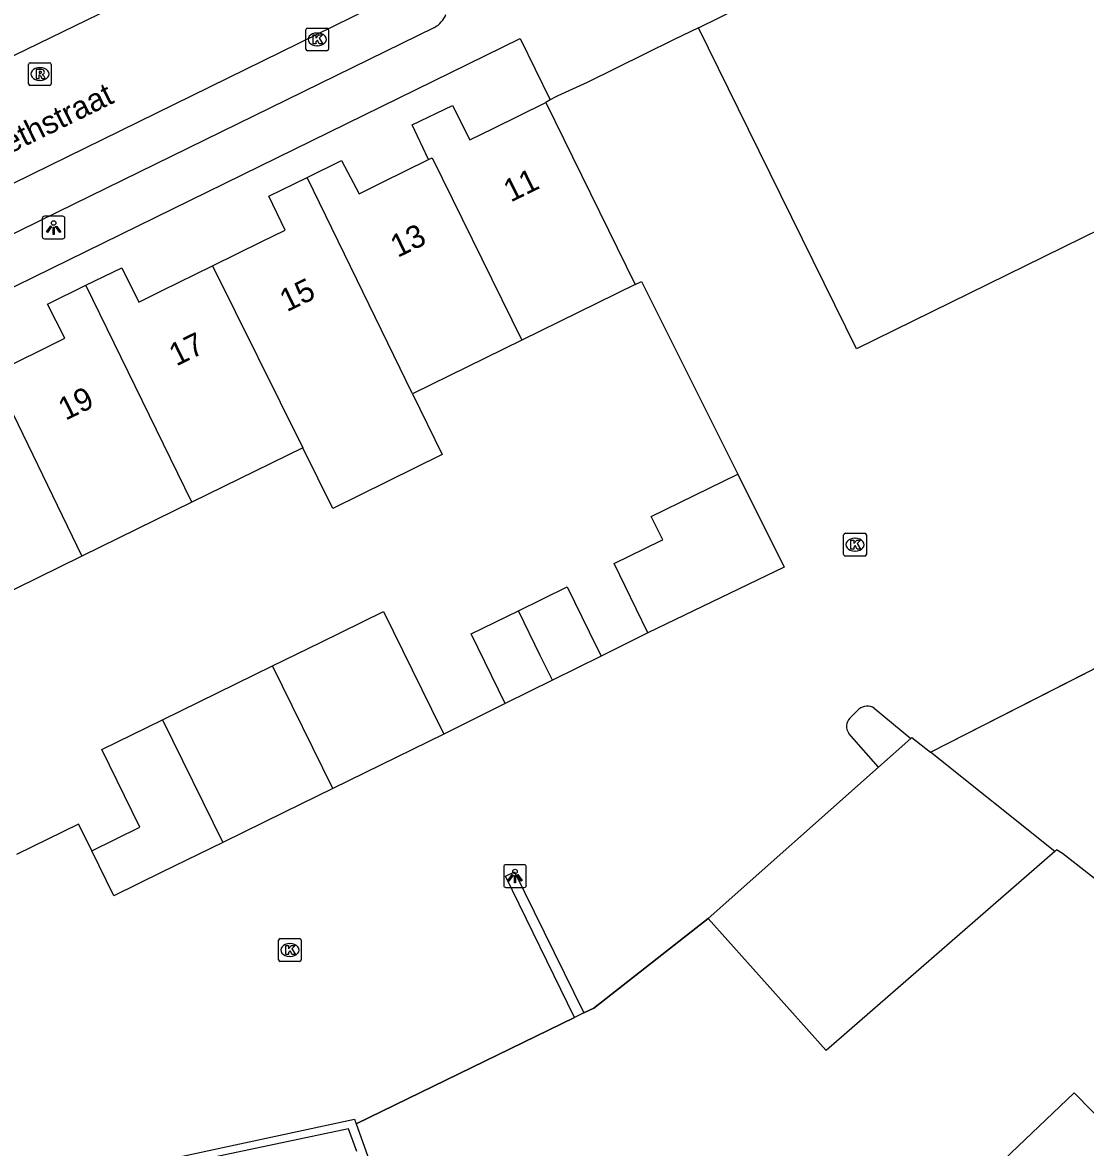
# Model space of a CAD drawing. Extents: x 162172 to 163187, y 382874 to 383684.
# Drawn here: x 163036.37 to 163083.21, y 383497.07 to 383546.63 of the extents above; entities that cross this region are included whole.
import ezdxf

# ---------------------------------------------------------------- set-up
doc = ezdxf.new("R2010")
doc.units = 0
for name, color, linetype in [('IMGEO_Groenvoorziening', 7, 'Continuous'), ('IMGEO_Hek', 7, 'Continuous'), ('IMGEO_Kolk', 7, 'Continuous'), ('IMGEO_Lichtpunt', 7, 'Continuous'), ('IMGEO_Muur', 7, 'Continuous'), ('IMGEO_Openbare_ruimte_label', 7, 'Continuous'), ('IMGEO_Pand', 7, 'Continuous'), ('IMGEO_Pand_nummerreeks', 7, 'Continuous'), ('IMGEO_Parkeervlak_open', 7, 'Continuous'), ('IMGEO_Rijbaan_lokaal_open', 7, 'Continuous'), ('IMGEO_Rioolput', 7, 'Continuous'), ('IMGEO_Voetpad_open', 7, 'Continuous')]:
    doc.layers.add(name, color=color, linetype=linetype)

msp = doc.modelspace()

# ---------------------------------------------------------------- linework, layer by layer
at = {"layer": 'IMGEO_Groenvoorziening'}
msp.add_lwpolyline([(163098.289, 383495.848), (163094.537, 383500), (163093.019, 383501.564), (163082.193, 383510.022), (163081.93, 383510.188), (163081.856, 383510.103)], dxfattribs=at)
at = {"layer": 'IMGEO_Hek'}
for points in [[(163105.825, 383501.05), (163105.614, 383501.282), (163101.96, 383505.303), (163095.933, 383511.937), (163088.441, 383520.615), (163076.368, 383514.475)], [(163051.077, 383498.115), (163053.086, 383492.484), (163058.257, 383487.022), (163063.062, 383481.768)]]:
    msp.add_lwpolyline(points, dxfattribs=at)
at = {"layer": 'IMGEO_Kolk'}
for p, q in [((163048.857, 383545.459), (163048.857, 383546.311)), ((163048.932, 383546.385), (163049.784, 383546.385)), ((163049.858, 383546.311), (163049.858, 383545.459)), ((163049.345, 383546.165), (163049.37, 383546.165)), ((163049.784, 383545.385), (163048.932, 383545.385)), ((163049.368, 383545.605), (163049.343, 383545.605)), ((163072.552, 383523.199), (163072.552, 383524.051)), ((163072.627, 383524.125), (163073.479, 383524.125)), ((163073.553, 383524.051), (163073.553, 383523.199)), ((163073.04, 383523.905), (163073.065, 383523.905)), ((163073.479, 383523.125), (163072.627, 383523.125)), ((163073.063, 383523.345), (163073.038, 383523.345)), ((163047.653, 383505.342), (163047.653, 383506.194)), ((163047.728, 383506.268), (163048.58, 383506.268)), ((163048.654, 383506.194), (163048.654, 383505.342)), ((163048.141, 383506.048), (163048.166, 383506.048)), ((163048.58, 383505.268), (163047.728, 383505.268)), ((163048.164, 383505.488), (163048.139, 383505.488))]:
    msp.add_line(p, q, dxfattribs=at)
for points in [[(163048.857, 383545.459), (163048.857, 383546.311)], [(163048.932, 383546.385), (163049.784, 383546.385)], [(163049.858, 383546.311), (163049.858, 383545.459)], [(163049.178, 383546.085), (163049.301, 383546.085), (163049.301, 383545.934), (163049.431, 383546.085), (163049.595, 383546.085), (163049.449, 383545.934), (163049.602, 383545.685), (163049.45, 383545.685), (163049.365, 383545.849), (163049.301, 383545.782), (163049.301, 383545.685), (163049.178, 383545.685), (163049.178, 383546.085)], [(163049.784, 383545.385), (163048.932, 383545.385)], [(163072.552, 383523.199), (163072.552, 383524.051)], [(163072.627, 383524.125), (163073.479, 383524.125)], [(163073.553, 383524.051), (163073.553, 383523.199)], [(163072.873, 383523.825), (163072.996, 383523.825), (163072.996, 383523.674), (163073.126, 383523.825), (163073.29, 383523.825), (163073.144, 383523.674), (163073.297, 383523.425), (163073.145, 383523.425), (163073.06, 383523.589), (163072.996, 383523.522), (163072.996, 383523.425), (163072.873, 383523.425), (163072.873, 383523.825)], [(163073.479, 383523.125), (163072.627, 383523.125)], [(163047.653, 383505.342), (163047.653, 383506.194)], [(163047.728, 383506.268), (163048.58, 383506.268)], [(163048.654, 383506.194), (163048.654, 383505.342)], [(163047.974, 383505.968), (163048.097, 383505.968), (163048.097, 383505.817), (163048.227, 383505.968), (163048.391, 383505.968), (163048.245, 383505.817), (163048.398, 383505.568), (163048.246, 383505.568), (163048.161, 383505.732), (163048.097, 383505.665), (163048.097, 383505.568), (163047.974, 383505.568), (163047.974, 383505.968)], [(163048.58, 383505.268), (163047.728, 383505.268)]]:
    msp.add_lwpolyline(points, dxfattribs=at)
for centre, start, end in [((163048.934, 383546.309), 91.552, 178.448), ((163048.934, 383546.309), 91.552, 178.448), ((163049.782, 383546.309), 1.552, 88.448), ((163049.782, 383546.309), 1.552, 88.448), ((163048.934, 383545.461), 181.552, 268.448), ((163048.934, 383545.461), 181.552, 268.448), ((163049.782, 383545.461), 271.552, 358.448), ((163049.782, 383545.461), 271.552, 358.448), ((163072.629, 383524.049), 91.552, 178.448), ((163072.629, 383524.049), 91.552, 178.448), ((163073.477, 383524.049), 1.552, 88.448), ((163073.477, 383524.049), 1.552, 88.448), ((163072.629, 383523.201), 181.552, 268.448), ((163072.629, 383523.201), 181.552, 268.448), ((163073.477, 383523.201), 271.552, 358.448), ((163073.477, 383523.201), 271.552, 358.448), ((163047.73, 383506.192), 91.552, 178.448), ((163047.73, 383506.192), 91.552, 178.448), ((163048.578, 383506.192), 1.552, 88.448), ((163048.578, 383506.192), 1.552, 88.448), ((163047.73, 383505.344), 181.552, 268.448), ((163047.73, 383505.344), 181.552, 268.448), ((163048.578, 383505.344), 271.552, 358.448), ((163048.578, 383505.344), 271.552, 358.448)]:
    msp.add_arc(centre, 0.0765, start, end, dxfattribs=at)
for centre, major_axis, ratio, start_param, end_param in [((163049.344, 383545.885), (-0.387, 0.002), 0.722429, 4.712389, 7.853982), ((163049.369, 383545.885), (-0.39, 0.002), 0.717154, 1.570796, 4.712389), ((163073.039, 383523.625), (-0.387, 0.002), 0.722429, 4.712389, 7.853982), ((163073.064, 383523.625), (-0.39, 0.002), 0.717154, 1.570796, 4.712389), ((163048.14, 383505.768), (-0.387, 0.002), 0.722429, 4.712389, 7.853982), ((163048.165, 383505.768), (-0.39, 0.002), 0.717154, 1.570796, 4.712389)]:
    msp.add_ellipse(centre, major_axis=major_axis, ratio=ratio, start_param=start_param, end_param=end_param, dxfattribs=at)
at = {"layer": 'IMGEO_Lichtpunt'}
for p, q in [((163037.243, 383538), (163037.243, 383537.193)), ((163037.243, 383538), (163037.243, 383537.193)), ((163038.145, 383538.095), (163037.337, 383538.095)), ((163038.145, 383538.095), (163037.337, 383538.095)), ((163038.239, 383537.193), (163038.239, 383538)), ((163038.239, 383537.193), (163038.239, 383538)), ((163037.337, 383537.099), (163038.145, 383537.099)), ((163037.337, 383537.099), (163038.145, 383537.099)), ((163057.574, 383509.428), (163057.574, 383508.621)), ((163057.574, 383509.428), (163057.574, 383508.621)), ((163058.476, 383509.523), (163057.668, 383509.523)), ((163058.476, 383509.523), (163057.668, 383509.523)), ((163058.57, 383508.621), (163058.57, 383509.428)), ((163058.57, 383508.621), (163058.57, 383509.428)), ((163057.668, 383508.527), (163058.476, 383508.527)), ((163057.668, 383508.527), (163058.476, 383508.527))]:
    msp.add_line(p, q, dxfattribs=at)
for points in [[(163037.617, 383537.664), (163037.656, 383537.636), (163037.468, 383537.374), (163037.43, 383537.401), (163037.617, 383537.664)], [(163037.719, 383537.616), (163037.766, 383537.616), (163037.766, 383537.294), (163037.719, 383537.294), (163037.719, 383537.616)], [(163037.829, 383537.636), (163037.867, 383537.663), (163038.054, 383537.401), (163038.015, 383537.373), (163037.829, 383537.636)], [(163057.948, 383509.092), (163057.987, 383509.064), (163057.799, 383508.802), (163057.761, 383508.829), (163057.948, 383509.092)], [(163058.05, 383509.044), (163058.097, 383509.044), (163058.097, 383508.722), (163058.05, 383508.722), (163058.05, 383509.044)], [(163058.16, 383509.064), (163058.198, 383509.091), (163058.385, 383508.829), (163058.346, 383508.801), (163058.16, 383509.064)]]:
    msp.add_lwpolyline(points, dxfattribs=at)
for centre in [(163037.742, 383537.798), (163058.073, 383509.226)]:
    msp.add_circle(centre, 0.0994, dxfattribs=at)
for centre, start, end in [((163037.337, 383538), 90, 180), ((163037.337, 383538), 90, 180), ((163038.145, 383538), 0, 90), ((163038.145, 383538), 0, 90), ((163037.337, 383537.193), 180, 270), ((163037.337, 383537.193), 180, 270), ((163038.145, 383537.193), 270, 0), ((163038.145, 383537.193), 270, 360), ((163057.668, 383509.428), 90, 180), ((163057.668, 383509.428), 90, 180), ((163058.476, 383509.428), 0, 90), ((163058.476, 383509.428), 0, 90), ((163057.668, 383508.621), 180, 270), ((163057.668, 383508.621), 180, 270), ((163058.476, 383508.621), 270, 0), ((163058.476, 383508.621), 270, 360)]:
    msp.add_arc(centre, 0.0946, start, end, dxfattribs=at)
at = {"layer": 'IMGEO_Muur'}
for points in [[(163038.846, 383511.312), (163039.421, 383510.139)], [(163066.58, 383507.149), (163061.546, 383503.208), (163061.109, 383502.996), (163060.691, 383502.792), (163051.077, 383498.115)]]:
    msp.add_lwpolyline(points, dxfattribs=at)
at = {"layer": 'IMGEO_Pand'}
for points in [[(163066.151, 383546.4), (163089.502, 383557.888)], [(163092.199, 383546.552), (163090.88, 383545.906), (163092.667, 383542.3), (163092.771, 383542.357), (163092.977, 383541.997), (163073.121, 383532.246), (163068.36, 383541.915), (163066.151, 383546.4)], [(163054.253, 383540.587), (163053.536, 383542.123), (163055.317, 383542.971), (163056.081, 383541.458), (163057.108, 383541.963), (163059.434, 383543.108)], [(163059.434, 383543.108), (163063.364, 383535.083)], [(163048.912, 383539.806), (163050.421, 383540.548), (163051.2, 383539.085), (163052.211, 383539.582), (163054.253, 383540.587)], [(163054.253, 383540.587), (163054.426, 383540.667), (163058.376, 383532.635)], [(163044.742, 383535.91), (163046.92, 383536.981), (163047.943, 383537.484), (163047.23, 383538.978), (163048.912, 383539.806)], [(163053.561, 383530.272), (163048.912, 383539.806)], [(163039.155, 383535.05), (163040.746, 383535.828), (163041.491, 383534.312), (163042.529, 383534.822), (163044.742, 383535.91)], [(163044.742, 383535.91), (163048.722, 383527.897)], [(163035.073, 383531.159), (163037.214, 383532.21), (163038.242, 383532.715), (163037.474, 383534.226), (163039.155, 383535.05)], [(163043.83, 383525.496), (163039.155, 383535.05)], [(163063.364, 383535.083), (163058.376, 383532.635)], [(163058.376, 383532.635), (163053.561, 383530.272)], [(163035.073, 383531.159), (163038.983, 383523.116)], [(163053.561, 383530.272), (163054.869, 383527.59), (163050.049, 383525.225), (163048.722, 383527.897)], [(163048.722, 383527.897), (163043.83, 383525.496)], [(163063.931, 383519.742), (163063.41, 383520.805), (163062.437, 383522.791), (163064.481, 383523.793), (163064.581, 383523.842), (163064.077, 383524.87), (163067.883, 383526.735)], [(163067.883, 383526.735), (163069.926, 383522.641), (163063.931, 383519.742)], [(163043.83, 383525.496), (163038.983, 383523.116)], [(163038.983, 383523.116), (163034.175, 383520.747)], [(163058.222, 383520.713), (163060.363, 383521.762), (163061.341, 383519.791), (163061.864, 383518.717)], [(163047.385, 383518.284), (163049.503, 383519.321), (163052.283, 383520.684), (163054.394, 383516.38), (163054.934, 383515.279)], [(163057.645, 383516.623), (163056.142, 383519.693), (163058.222, 383520.713)], [(163059.721, 383517.653), (163059.187, 383518.735), (163058.222, 383520.713)], [(163061.864, 383518.717), (163059.721, 383517.653)], [(163042.536, 383515.908), (163047.385, 383518.284)], [(163050.048, 383512.883), (163047.385, 383518.284)], [(163059.721, 383517.653), (163057.645, 383516.623)], [(163039.421, 383510.139), (163041.54, 383511.178), (163039.863, 383514.599), (163042.536, 383515.908)], [(163042.536, 383515.908), (163045.198, 383510.509)], [(163054.934, 383515.279), (163050.048, 383512.883)], [(163074.087, 383513.819), (163075.518, 383515.091)], [(163075.518, 383515.091), (163075.558, 383515.126), (163076.372, 383514.477)], [(163081.856, 383510.103), (163076.372, 383514.477)], [(163066.58, 383507.149), (163074.087, 383513.819)], [(163050.048, 383512.883), (163047.92, 383511.839), (163045.198, 383510.509)], [(163045.198, 383510.509), (163042.511, 383509.197), (163040.392, 383508.158), (163039.421, 383510.139)], [(163081.856, 383510.103), (163071.787, 383501.334), (163066.58, 383507.149)], [(163088.396, 383485.79), (163084.887, 383489.352), (163078.686, 383495.647), (163082.705, 383499.471), (163086.733, 383495.382), (163090.851, 383499.439), (163092.952, 383497.306), (163096.46, 383493.744)]]:
    msp.add_lwpolyline(points, dxfattribs=at)
at = {"layer": 'IMGEO_Parkeervlak_open'}
for points in [[(163059.627, 383543.227), (163059.434, 383543.108)], [(163063.364, 383535.083), (163063.648, 383535.222), (163067.883, 383526.735)], [(163076.372, 383514.477), (163088.441, 383520.615)], [(163063.931, 383519.742), (163061.864, 383518.717)], [(163057.645, 383516.623), (163054.934, 383515.279)], [(163039.421, 383510.139), (163038.846, 383511.312), (163036.103, 383509.968)], [(163061.109, 383502.996), (163061.546, 383503.208), (163066.58, 383507.149)], [(163030.645, 383493.943), (163051.005, 383498.317), (163051.077, 383498.115), (163060.691, 383502.792)]]:
    msp.add_lwpolyline(points, dxfattribs=at)
at = {"layer": 'IMGEO_Rijbaan_lokaal_open'}
for points in [[(163007.394, 383525.512), (163036.778, 383539.946), (163056.384, 383549.579)], [(163031.333, 383542.881), (163033.916, 383544.177), (163043.938, 383549.059)], [(163051.099, 383496.896), (163050.738, 383497.888), (163039.873, 383495.593)]]:
    msp.add_lwpolyline(points, dxfattribs=at)
at = {"layer": 'IMGEO_Rioolput'}
for p, q in [((163036.715, 383544.857), (163037.567, 383544.857)), ((163036.64, 383543.931), (163036.64, 383544.783)), ((163037.128, 383544.637), (163037.153, 383544.637)), ((163037.641, 383544.783), (163037.641, 383543.931)), ((163037.567, 383543.857), (163036.715, 383543.857)), ((163037.151, 383544.077), (163037.126, 383544.077))]:
    msp.add_line(p, q, dxfattribs=at)
for points in [[(163036.715, 383544.857), (163037.567, 383544.857)], [(163036.64, 383543.931), (163036.64, 383544.783)], [(163037.229, 383544.555), (163036.977, 383544.557), (163036.977, 383544.157)], [(163036.977, 383544.157), (163037.101, 383544.157), (163037.101, 383544.319), (163037.112, 383544.319)], [(163037.155, 383544.476), (163037.101, 383544.476), (163037.101, 383544.395)], [(163037.101, 383544.395), (163037.153, 383544.395)], [(163037.641, 383544.783), (163037.641, 383543.931)], [(163037.567, 383543.857), (163036.715, 383543.857)], [(163037.159, 383544.29), (163037.23, 383544.157), (163037.37, 383544.157), (163037.305, 383544.283)]]:
    msp.add_lwpolyline(points, dxfattribs=at)
for centre, radius, start, end in [((163036.717, 383544.781), 0.0765, 91.552, 178.448), ((163036.717, 383544.781), 0.0765, 91.552, 178.448), ((163037.565, 383544.781), 0.0765, 1.552, 88.448), ((163037.565, 383544.781), 0.0765, 1.552, 88.448), ((163037.111, 383544.266), 0.0533, 26.0293, 88.6989), ((163037.137, 383544.584), 0.19, 274.7715, 282.9687), ((163037.161, 383544.38), 0.0964, 77.0061, 93.1865), ((163037.175, 383544.437), 0.0378, 276.6634, 79.6772), ((163037.228, 383544.445), 0.109, 350.3612, 89.416), ((163037.226, 383544.445), 0.112, 277.5842, 350.9817), ((163037.21, 383544.23), 0.108, 29.5134, 73.7905), ((163036.717, 383543.933), 0.0765, 181.552, 268.448), ((163036.717, 383543.933), 0.0765, 181.552, 268.448), ((163037.565, 383543.933), 0.0765, 271.552, 358.448), ((163037.565, 383543.933), 0.0765, 271.552, 358.448)]:
    msp.add_arc(centre, radius, start, end, dxfattribs=at)
for centre, major_axis, ratio, start_param, end_param in [((163037.127, 383544.357), (-0.387, 0.002), 0.722429, 4.712389, 7.853982), ((163037.152, 383544.357), (-0.39, 0.002), 0.717154, 1.570796, 4.712389)]:
    msp.add_ellipse(centre, major_axis=major_axis, ratio=ratio, start_param=start_param, end_param=end_param, dxfattribs=at)
at = {"layer": 'IMGEO_Voetpad_open'}
for points in [[(163054.518, 383546.41), (163037.88, 383538.258), (163008.661, 383523.911)], [(163066.151, 383546.4), (163065.088, 383545.876), (163061.257, 383543.987), (163059.963, 383543.405), (163059.846, 383543.343), (163059.627, 383543.227)], [(163003.95, 383519.267), (163009.326, 383521.915), (163058.303, 383545.925), (163059.627, 383543.227)], [(163072.828, 383515.977), (163073.225, 383516.383)], [(163073.901, 383516.419), (163075.518, 383515.091)], [(163074.087, 383513.819), (163072.779, 383515.311)], [(163060.691, 383502.792), (163057.656, 383509.025), (163058.048, 383509.205), (163061.109, 383502.996)], [(163061.109, 383502.996), (163060.691, 383502.792)]]:
    msp.add_lwpolyline(points, dxfattribs=at)
for centre, radius, start, end in [((163053.985, 383547.401), 1.125, 298.2767, 338.2583), ((163073.588, 383515.928), 0.582, 57.4931, 128.6036), ((163073.17, 383515.617), 0.496, 133.5055, 218.0788)]:
    msp.add_arc(centre, radius, start, end, dxfattribs=at)

# ---------------------------------------------------------------- texts
at = {"layer": 'IMGEO_Openbare_ruimte_label'}
msp.add_text('Crabethstraat', height=1, rotation=26.1038, dxfattribs=at).set_placement((163033.188, 383539.55))
at = {"layer": 'IMGEO_Pand_nummerreeks'}
for s, rotation, p in [('11', 26.1161, (163057.881, 383538.693)), ('13', 26.1161, (163052.9, 383536.252)), ('15', 26.1154, (163048.022, 383533.86)), ('17', 26.1161, (163043.144, 383531.469)), ('19', 26.1161, (163038.265, 383529.077))]:
    msp.add_text(s, height=1, rotation=rotation, dxfattribs=at).set_placement(p)

doc.saveas('drawing.dxf')
